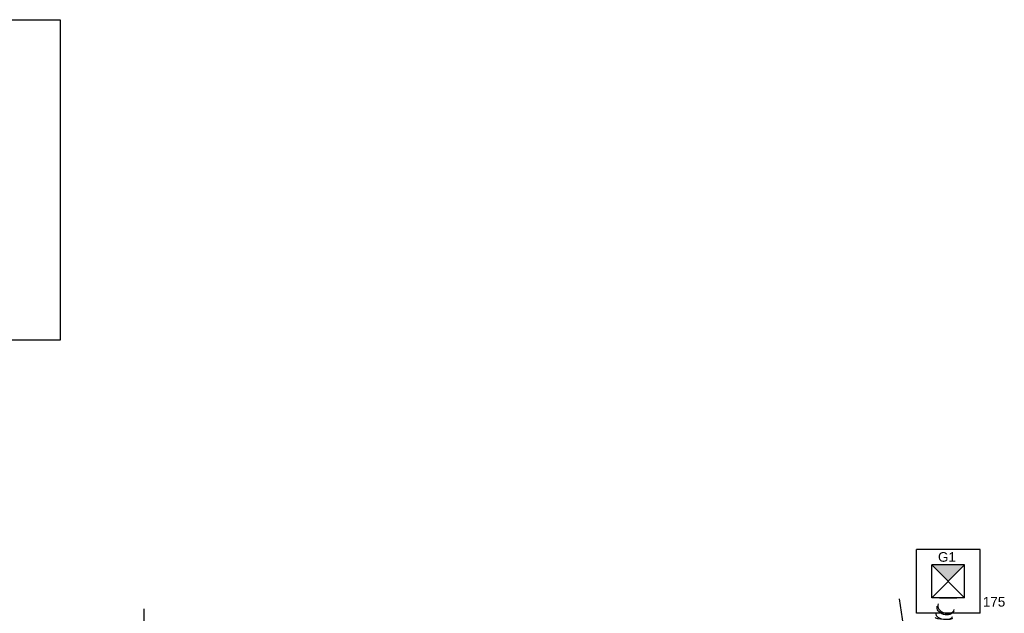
# Model space of a CAD drawing. Extents: x -156717 to 425753, y -51191 to 363295.
# Tile 411 of 502: x 204828 to 214037, y 120993 to 126549. Entities that reach past the tile are written whole.
import ezdxf
from ezdxf.enums import TextEntityAlignment as Align
from ezdxf.lldxf.tags import DXFTag

# ---------------------------------------------------------------- set-up
doc = ezdxf.new("R2010")
doc.units = 0
doc.header["$LTSCALE"] = 50
doc.linetypes.add('HIDDEN', pattern=[9.525, 6.35, -3.175])
doc.layers.get('0').update_dxf_attribs({"linetype": 'CONTINUOUS'})
for name, color, linetype in [('57LB', 4, 'CONTINUOUS'), ('WL570---_TOEVOER_RST', 2, 'CONTINUOUS'), ('WL570---_TOEVOER_RST_HL', 1, 'CONTINUOUS'), ('WM570---_TOEVOER_RST_PR', 1, 'CONTINUOUS')]:
    doc.layers.add(name, color=color, linetype=linetype)
doc.layers.add('WM$5----_HULPRUIMTE', color=1, linetype='CONTINUOUS', plot=False)
doc.styles.add('BURO-018', font='ARIAL.TTF', dxfattribs={"height": 63})
tags = doc.linetypes.add('CENTER2', pattern=[28.575, 19.05, -3.175, 3.175, -3.175]).pattern_tags.tags
tags[10:11] = [DXFTag(74, 4), DXFTag(75, 0), DXFTag(340, '0'), DXFTag(46, 1.0), DXFTag(50, 0.0), DXFTag(44, 0.0), DXFTag(45, 0.0)]
tags[8:9] = [DXFTag(74, 4), DXFTag(75, 0), DXFTag(340, '0'), DXFTag(46, 1.0), DXFTag(50, 0.0), DXFTag(44, 0.0), DXFTag(45, 0.0)]
tags[6:7] = [DXFTag(74, 4), DXFTag(75, 0), DXFTag(340, '0'), DXFTag(46, 1.0), DXFTag(50, 0.0), DXFTag(44, 0.0), DXFTag(45, 0.0)]
tags[4:5] = [DXFTag(74, 4), DXFTag(75, 0), DXFTag(340, '0'), DXFTag(46, 1.0), DXFTag(50, 0.0), DXFTag(44, 0.0), DXFTag(45, 0.0)]

# ---------------------------------------------------------------- blocks, each defined once
blk = doc.blocks.new('*U937')
at = {"ltscale": 10}
for p, q in [((-1500, -797.1), (-1500, 797.1)), ((-1500, 797.1), (1500, 797.1)), ((1500, 797.1), (1500, -797.1)), ((1500, -797.1), (-1500, -797.1))]:
    blk.add_line(p, q, dxfattribs=at)
blk = doc.blocks.new('*U2267')
at = {"ltscale": 10}
blk.add_hatch(color=0, dxfattribs=at).paths.add_polyline_path([(0, 0), (153.5, 153.5), (-153.5, 153.5)])
at = {"color": 0, "ltscale": 10}
for p, q in [((297.5, 297.5, -2837.5), (-297.5, 297.5, -2837.5)), ((-297.5, -297.5, -2837.5), (-297.5, 297.5, -2837.5)), ((297.5, -297.5, -2837.5), (297.5, 297.5, -2837.5)), ((153.5, 153.5, -2837.5), (-153.5, 153.5, -2837.5)), ((-153.5, -153.5, -2837.5), (-153.5, 153.5, -2837.5)), ((153.5, -153.5, -2837.5), (-153.5, 153.5, -2837.5)), ((-153.5, -153.5, -2837.5), (153.5, 153.5, -2837.5)), ((153.5, -153.5, -2837.5), (153.5, 153.5, -2837.5)), ((153.5, -153.5, -2837.5), (-153.5, -153.5, -2837.5)), ((297.5, -297.5, -2837.5), (-297.5, -297.5, -2837.5))]:
    blk.add_line(p, q, dxfattribs=at)
at = {"layer": 'WL570---_TOEVOER_RST_HL', "linetype": 'CENTER2'}
blk.add_circle((0, 0, -2837.5), 0.075, dxfattribs=at)
at = {"layer": 'WL570---_TOEVOER_RST', "color": 1, "style": 'BURO-018'}
for tag in ['MC', 'Q']:
    blk.add_attdef(tag, text='', height=90, dxfattribs=at).set_placement((0, 0), align=Align.MIDDLE)
at = {"layer": 'WM570---_TOEVOER_RST_PR', "color": 1, "style": 'BURO-018'}
blk.add_attdef('POSNR', text='', height=90, dxfattribs=at).set_placement((0, 0), align=Align.MIDDLE)
blk = doc.blocks.new('*U2286')
at = {"color": 0, "ltscale": 10}
for p, q in [((0, -80, -2700), (0, 80, -2700)), ((14.3, -80, -2700), (35.2, 80, -2700)), ((103.3, 61.9, -2700), (42.1, -87.4, -2700)), ((67, -101.6, -2700), (164.5, 26.9, -2700)), ((214.6, -22.6, -2700), (87.4, -121.7, -2700)), ((101.9, -146.5, -2700), (250.4, -83.3, -2700)), ((259.9, -117.2, -2700), (105.8, -160.3, -2700)), ((271.9, -160.2, -2700), (117.8, -203.3, -2700)), ((141.1, -286.5, -2700), (289.6, -223.3, -2700)), ((310.7, -259.2, -2700), (183.3, -358.3, -2700)), ((242.6, -416.9, -2700), (340.3, -288.6, -2700)), ((376.4, -309.3, -2700), (314.8, -458.4, -2700)), ((445.3, -327.4, -2700), (443.5, -326.7, -2700)), ((586.6, -391.1, -2700), (557.1, -548.4, -2700))]:
    blk.add_line(p, q, dxfattribs=at)
at = {"color": 0, "ltscale": 10, "extrusion": (0, 0, -1)}
for centre, major_axis, ratio, start_param, end_param in [((392.3, -395.3, -2700), (18.6, 77.9), 0.176301, 3.149257, 6.290849), ((475, -425.8, -2700), (35.1, 72), 0.697884, 3.189153, 6.330745)]:
    blk.add_ellipse(centre, major_axis=major_axis, ratio=ratio, start_param=start_param, end_param=end_param, dxfattribs=at)
at = {"color": 0, "ltscale": 10}
for centre, major_axis, ratio, start_param, end_param in [((418.3, -402.7, -2700), (26.1, 75.7), 0.472094, 0.025598, 3.115995), ((492.7, -435.9, -2700), (-39.9, -69.3), 0.777064, 3.141593, 6.283185)]:
    blk.add_ellipse(centre, major_axis=major_axis, ratio=ratio, start_param=start_param, end_param=end_param, dxfattribs=at)
at = {"layer": 'WM570---_TOEVOER_RST_PR', "color": 1, "style": 'BURO-018'}
blk.add_attdef('POSNR', text='', height=90, dxfattribs=at).set_placement((0, 0), align=Align.MIDDLE)

msp = doc.modelspace()

# ---------------------------------------------------------------- linework, layer by layer
at = {"layer": '57LB', "color": 8, "linetype": 'HIDDEN'}
for p, q in [((213052.76545, 121129.06743), (213191.86086, 120224.71702)), ((205988.72968, 121034.01481), (205987.02155, 120579.29374))]:
    msp.add_line(p, q, dxfattribs=at)

# ---------------------------------------------------------------- block references
at = {"layer": 'WL570---_TOEVOER_RST'}
ref = msp.add_blockref('*U2267', (213511.88023, 121292.43307, 2837.5), dxfattribs=at)
ref.add_attrib('Q', '175', dxfattribs={"color": 1, "height": 90, "style": 'BURO-018'}).set_placement((213940.86511, 121100.26077), align=Align.MIDDLE)
ref.add_attrib('MC', 'G1', dxfattribs={"color": 1, "height": 90, "style": 'BURO-018'}).set_placement((213500.1245, 121520.45548), align=Align.MIDDLE)
at = {"layer": 'WL570---_TOEVOER_RST', "rotation": 100.6256407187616}
msp.add_blockref('*U2286', (213155.61857, 120490.30405, 2700), dxfattribs=at)
at = {"layer": 'WM$5----_HULPRUIMTE'}
ref = msp.add_blockref('*U937', (204408.42928, 125048.79235), dxfattribs=dict(at, rotation=270))
ref.add_attrib('AANZICHT', 'VOORAANZICHT', (203656.35962, 123593.79235), dxfattribs={"height": 90, "style": 'BURO-018'})

doc.saveas('drawing.dxf')
